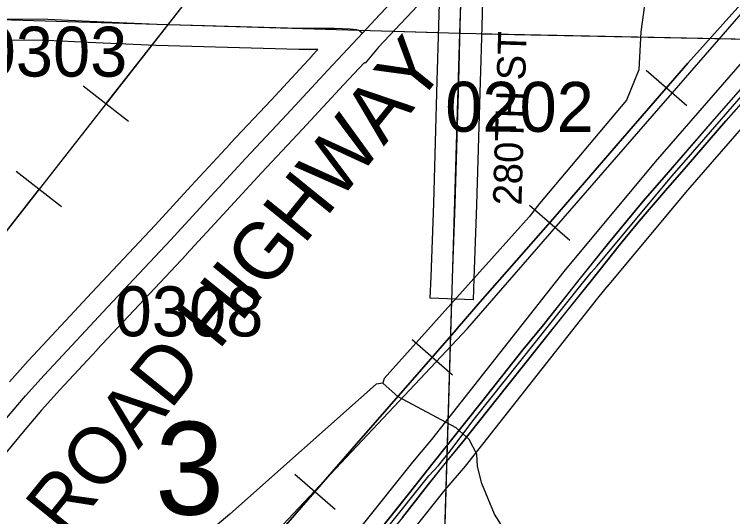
# Model space of a CAD drawing. Extents: x -132.8 to -73.3, y -60 to -26.
# Drawn here: x -112.286 to -111.28, y -39.334 to -38.63 of the extents above; entities that cross this region are included whole.
import ezdxf

# ---------------------------------------------------------------- set-up
doc = ezdxf.new("R2010")
doc.units = 0
for name, color, linetype in [('tdCoDivCarto', 7, 'Continuous'), ('tdCoHydroRiver', 7, 'Continuous'), ('tdCoInt', 7, 'Continuous'), ('tdCoIntCL', 7, 'Continuous'), ('tdCoIntRte', 7, 'Continuous'), ('tdCoPipe', 7, 'Continuous'), ('tdCoPrimary', 7, 'Continuous'), ('tdCoRRCL', 7, 'Continuous'), ('tdCoSecRdNmbr', 7, 'Continuous'), ('tdCoSecRdTxt', 7, 'Continuous'), ('tdCoSecRteBand', 7, 'Continuous'), ('tdCoSecRteCL', 7, 'Continuous'), ('tdCoSectLine', 7, 'Continuous'), ('tdCoSectLinePart', 7, 'Continuous'), ('tdCoSectNmbr', 7, 'Continuous'), ('tdCoSurfAsphalt', 7, 'Continuous'), ('tdCoSurfGravel', 7, 'Continuous'), ('tdCoTwpBndry', 7, 'Continuous'), ('tdCoTwpBndryShd', 7, 'Continuous')]:
    doc.layers.add(name, color=color, linetype=linetype)

msp = doc.modelspace()

# ---------------------------------------------------------------- linework, layer by layer
at = {"layer": 'tdCoDivCarto'}
for p, q in [((-111.2457, -38.708), (-111.3059, -38.7766)), ((-111.2893, -38.779), (-111.257, -38.7427)), ((-111.3059, -38.7766), (-111.3732, -38.8545)), ((-111.3448, -38.8436), (-111.2893, -38.779)), ((-111.3739, -38.8766), (-111.3448, -38.8436)), ((-111.3732, -38.8545), (-111.4058, -38.8917)), ((-111.4109, -38.9198), (-111.3739, -38.8766)), ((-111.4058, -38.8917), (-111.4541, -38.9504)), ((-111.4368, -38.9514), (-111.4109, -38.9198)), ((-111.4541, -38.9504), (-111.4955, -39.002)), ((-111.478, -39.0034), (-111.4368, -38.9514)), ((-111.4955, -39.002), (-111.5453, -39.0649)), ((-111.5138, -39.0475), (-111.478, -39.0034)), ((-111.5456, -39.0875), (-111.5138, -39.0475)), ((-111.5453, -39.0649), (-111.5742, -39.1001)), ((-111.5729, -39.1218), (-111.5456, -39.0875)), ((-111.5742, -39.1001), (-111.6319, -39.1734)), ((-111.6131, -39.1721), (-111.5729, -39.1218)), ((-111.6319, -39.1734), (-111.6997, -39.2582)), ((-111.6578, -39.2286), (-111.6131, -39.1721)), ((-111.6827, -39.2591), (-111.6578, -39.2286)), ((-111.6997, -39.2582), (-111.7328, -39.3001)), ((-111.7076, -39.2904), (-111.6827, -39.2591)), ((-111.7424, -39.3346), (-111.7076, -39.2904)), ((-111.7328, -39.3001), (-111.7966, -39.3798))]:
    msp.add_line(p, q, dxfattribs=at)
for points in [[(-110.8112, -38.2098), (-110.841, -38.2439), (-110.9108, -38.3236), (-110.9441, -38.3628), (-111.0186, -38.4476), (-111.0928, -38.5324), (-111.149, -38.5975), (-111.1994, -38.6545), (-111.2457, -38.708), (-111.3059, -38.7766), (-111.3732, -38.8545), (-111.4058, -38.8917), (-111.4541, -38.9504), (-111.4955, -39.002), (-111.5453, -39.0649), (-111.5742, -39.1001), (-111.6319, -39.1734), (-111.6997, -39.2582), (-111.7328, -39.3001), (-111.7966, -39.3798), (-111.846, -39.4422), (-111.896, -39.5051), (-111.9113, -39.5242)], [(-110.8112, -38.2098), (-110.841, -38.2439), (-110.9108, -38.3236), (-110.9441, -38.3628), (-111.0186, -38.4476), (-111.0928, -38.5324), (-111.149, -38.5975), (-111.1994, -38.6545), (-111.2457, -38.708), (-111.3059, -38.7766), (-111.3732, -38.8545), (-111.4058, -38.8917), (-111.4541, -38.9504), (-111.4955, -39.002), (-111.5453, -39.0649), (-111.5742, -39.1001), (-111.6319, -39.1734), (-111.6997, -39.2582), (-111.7328, -39.3001), (-111.7966, -39.3798), (-111.846, -39.4422), (-111.896, -39.5051), (-111.9113, -39.5242)], [(-110.8112, -38.2098), (-110.841, -38.2439), (-110.9108, -38.3236), (-110.9441, -38.3628), (-111.0186, -38.4476), (-111.0928, -38.5324), (-111.149, -38.5975), (-111.1994, -38.6545), (-111.2457, -38.708), (-111.3059, -38.7766), (-111.3732, -38.8545), (-111.4058, -38.8917), (-111.4541, -38.9504), (-111.4955, -39.002), (-111.5453, -39.0649), (-111.5742, -39.1001), (-111.6319, -39.1734), (-111.6997, -39.2582), (-111.7328, -39.3001), (-111.7966, -39.3798), (-111.846, -39.4422), (-111.896, -39.5051), (-111.9113, -39.5242)], [(-111.8808, -39.5088), (-111.8433, -39.4612), (-111.8024, -39.4095), (-111.7655, -39.3632), (-111.7424, -39.3346), (-111.7076, -39.2904), (-111.6827, -39.2591), (-111.6578, -39.2286), (-111.6131, -39.1721), (-111.5729, -39.1218), (-111.5456, -39.0875), (-111.5138, -39.0475), (-111.478, -39.0034), (-111.4368, -38.9514), (-111.4109, -38.9198), (-111.3739, -38.8766), (-111.3448, -38.8436), (-111.2893, -38.779), (-111.257, -38.7427)], [(-111.8808, -39.5088), (-111.8433, -39.4612), (-111.8024, -39.4095), (-111.7655, -39.3632), (-111.7424, -39.3346), (-111.7076, -39.2904), (-111.6827, -39.2591), (-111.6578, -39.2286), (-111.6131, -39.1721), (-111.5729, -39.1218), (-111.5456, -39.0875), (-111.5138, -39.0475), (-111.478, -39.0034), (-111.4368, -38.9514), (-111.4109, -38.9198), (-111.3739, -38.8766), (-111.3448, -38.8436), (-111.2893, -38.779), (-111.257, -38.7427)], [(-111.8808, -39.5088), (-111.8433, -39.4612), (-111.8024, -39.4095), (-111.7655, -39.3632), (-111.7424, -39.3346), (-111.7076, -39.2904), (-111.6827, -39.2591), (-111.6578, -39.2286), (-111.6131, -39.1721), (-111.5729, -39.1218), (-111.5456, -39.0875), (-111.5138, -39.0475), (-111.478, -39.0034), (-111.4368, -38.9514), (-111.4109, -38.9198), (-111.3739, -38.8766), (-111.3448, -38.8436), (-111.2893, -38.779), (-111.257, -38.7427)]]:
    msp.add_lwpolyline(points, dxfattribs=at)
at = {"layer": 'tdCoHydroRiver'}
for points in [[(-111.3915, -38.5283), (-111.4089, -38.6541), (-111.4118, -38.7076), (-111.4287, -38.7498), (-111.5507, -38.8949), (-111.5654, -38.9135), (-111.7684, -39.1402), (-111.7702, -39.1465)], [(-111.7702, -39.1465), (-111.7797, -39.1478), (-111.9847, -39.3303), (-112.0605, -39.3946), (-112.088, -39.4207), (-112.1397, -39.4651), (-112.2246, -39.5181), (-112.2713, -39.5548), (-112.288, -39.5875), (-112.3064, -39.6296), (-112.3101, -39.6516), (-112.3169, -39.6688)], [(-111.6017, -39.3495), (-111.6139, -39.3303), (-111.6317, -39.2872), (-111.6374, -39.2634), (-111.6386, -39.246), (-111.6491, -39.2253), (-111.6676, -39.209), (-111.7486, -39.1659), (-111.7702, -39.1465)]]:
    msp.add_lwpolyline(points, dxfattribs=at)
at = {"layer": 'tdCoInt'}
for points in [[(-112.6961, -40.9948), (-112.6456, -40.6013), (-112.6348, -40.5236), (-112.6219, -40.452), (-112.6045, -40.3998), (-112.5771, -40.3405), (-112.5486, -40.2908), (-112.4954, -40.222), (-112.4183, -40.1233), (-112.2396, -39.9004), (-112.0272, -39.6314), (-111.7284, -39.2571), (-111.7015, -39.2255), (-111.516, -38.99), (-111.3883, -38.8366), (-111.213, -38.6353), (-110.8149, -38.1799), (-110.6755, -38.0198), (-110.6411, -37.9792)], [(-112.6372, -41.0066), (-112.586, -40.6082), (-112.5756, -40.5335), (-112.5636, -40.4669), (-112.5486, -40.422), (-112.5237, -40.368), (-112.4986, -40.3243), (-112.4483, -40.2592), (-112.3713, -40.1606), (-112.1926, -39.9377), (-111.9798, -39.6683), (-111.6827, -39.296), (-111.6543, -39.2627), (-111.4693, -39.0277), (-111.4551, -39.0104), (-111.4556, -39.011), (-111.343, -38.876), (-111.1671, -38.6739), (-110.7695, -38.2191), (-110.6301, -38.0591), (-110.6124, -38.0382)]]:
    msp.add_lwpolyline(points, dxfattribs=at)
at = {"layer": 'tdCoIntCL'}
msp.add_lwpolyline([(-112.2161, -39.919), (-112.0035, -39.6499), (-111.9808, -39.6203), (-111.9694, -39.6055), (-111.907, -39.528), (-111.8874, -39.5038), (-111.7056, -39.2765), (-111.6922, -39.2618), (-111.6812, -39.2481), (-111.6779, -39.2441), (-111.6421, -39.1968), (-111.4926, -39.0088), (-111.4783, -38.9914), (-111.4702, -38.9821), (-111.3656, -38.8563), (-111.342, -38.8301), (-111.2069, -38.6739)], dxfattribs=at)
at = {"layer": 'tdCoIntRte'}
for points in [[(-111.2461, -38.708), (-111.3063, -38.7766), (-111.3736, -38.8545), (-111.4061, -38.8917), (-111.4545, -38.9504), (-111.4959, -39.002), (-111.5457, -39.0649), (-111.5746, -39.1001), (-111.6323, -39.1734), (-111.7001, -39.2582), (-111.7331, -39.3001), (-111.797, -39.3798), (-111.8463, -39.4422), (-111.8964, -39.5051), (-111.9117, -39.5242), (-111.9737, -39.6021), (-111.9909, -39.6237), (-112.0325, -39.6757), (-112.088, -39.7457), (-112.1408, -39.8126), (-112.1765, -39.857), (-112.2108, -39.9001)], [(-111.2461, -38.708), (-111.3063, -38.7766), (-111.3736, -38.8545), (-111.4061, -38.8917), (-111.4545, -38.9504), (-111.4959, -39.002), (-111.5457, -39.0649), (-111.5746, -39.1001), (-111.6323, -39.1734), (-111.7001, -39.2582), (-111.7331, -39.3001), (-111.797, -39.3798), (-111.8463, -39.4422), (-111.8964, -39.5051), (-111.9117, -39.5242), (-111.9737, -39.6021), (-111.9909, -39.6237), (-112.0325, -39.6757), (-112.088, -39.7457), (-112.1408, -39.8126), (-112.1765, -39.857), (-112.2108, -39.9001)], [(-111.7427, -39.3346), (-111.708, -39.2904), (-111.6831, -39.2591), (-111.6582, -39.2286), (-111.6135, -39.1721), (-111.5733, -39.1218), (-111.5459, -39.0875), (-111.5141, -39.0475), (-111.4784, -39.0034), (-111.4372, -38.9514), (-111.4113, -38.9198), (-111.3743, -38.8766), (-111.3452, -38.8436), (-111.2897, -38.779), (-111.2574, -38.7427)], [(-111.7427, -39.3346), (-111.708, -39.2904), (-111.6831, -39.2591), (-111.6582, -39.2286), (-111.6135, -39.1721), (-111.5733, -39.1218), (-111.5459, -39.0875), (-111.5141, -39.0475), (-111.4784, -39.0034), (-111.4372, -38.9514), (-111.4113, -38.9198), (-111.3743, -38.8766), (-111.3452, -38.8436), (-111.2897, -38.779), (-111.2574, -38.7427)]]:
    msp.add_lwpolyline(points, dxfattribs=at)
at = {"layer": 'tdCoPipe'}
for p, q in [((-112.1899, -38.7297), (-112.1264, -38.7794)), ((-112.2836, -38.8496), (-112.2202, -38.8992))]:
    msp.add_line(p, q, dxfattribs=at)
for points in [[(-105.9298, -34.3143), (-107.1376, -35.2896), (-107.2544, -35.627), (-107.4515, -35.8694), (-107.6165, -36.0032), (-108.1216, -36.1979), (-108.7003, -36.3613), (-109.2739, -36.4692), (-109.8232, -36.5657), (-110.2082, -36.7726), (-110.6565, -37.2465), (-111.3087, -37.897), (-111.6823, -38.2413), (-112.0402, -38.6037), (-112.4515, -39.1299), (-112.7238, -39.629), (-113.0831, -40.0649), (-113.3629, -40.3235), (-113.3604, -40.5063)], [(-111.9631, -38.5255), (-112.0402, -38.6037), (-112.1581, -38.7545)], [(-112.2518, -38.8744), (-112.4374, -39.1118)]]:
    msp.add_lwpolyline(points, dxfattribs=at)
at = {"layer": 'tdCoPrimary'}
for points in [[(-110.8112, -38.2098), (-110.841, -38.2439), (-110.9108, -38.3236), (-110.9441, -38.3628), (-111.0186, -38.4476), (-111.0928, -38.5324), (-111.149, -38.5975), (-111.1994, -38.6545), (-111.2457, -38.708), (-111.3059, -38.7766), (-111.3732, -38.8545), (-111.4058, -38.8917), (-111.4541, -38.9504), (-111.4955, -39.002), (-111.5453, -39.0649), (-111.5742, -39.1001), (-111.6319, -39.1734), (-111.6997, -39.2582), (-111.7328, -39.3001), (-111.7966, -39.3798), (-111.846, -39.4422), (-111.896, -39.5051), (-111.9113, -39.5242)], [(-110.8112, -38.2098), (-110.841, -38.2439), (-110.9108, -38.3236), (-110.9441, -38.3628), (-111.0186, -38.4476), (-111.0928, -38.5324), (-111.149, -38.5975), (-111.1994, -38.6545), (-111.2457, -38.708), (-111.3059, -38.7766), (-111.3732, -38.8545), (-111.4058, -38.8917), (-111.4541, -38.9504), (-111.4955, -39.002), (-111.5453, -39.0649), (-111.5742, -39.1001), (-111.6319, -39.1734), (-111.6997, -39.2582), (-111.7328, -39.3001), (-111.7966, -39.3798), (-111.846, -39.4422), (-111.896, -39.5051), (-111.9113, -39.5242)], [(-111.2457, -38.708), (-111.3059, -38.7766), (-111.3732, -38.8545), (-111.4058, -38.8917), (-111.4541, -38.9504), (-111.4955, -39.002), (-111.5453, -39.0649), (-111.5742, -39.1001), (-111.6319, -39.1734), (-111.6997, -39.2582), (-111.7328, -39.3001), (-111.7966, -39.3798), (-111.846, -39.4422), (-111.896, -39.5051), (-111.9113, -39.5242), (-111.9733, -39.6021), (-111.9905, -39.6237), (-112.0321, -39.6757), (-112.0876, -39.7457), (-112.1404, -39.8126), (-112.1762, -39.857), (-112.2104, -39.9001)], [(-111.8808, -39.5088), (-111.8433, -39.4612), (-111.8024, -39.4095), (-111.7655, -39.3632), (-111.7424, -39.3346), (-111.7076, -39.2904), (-111.6827, -39.2591), (-111.6578, -39.2286), (-111.6131, -39.1721), (-111.5729, -39.1218), (-111.5456, -39.0875), (-111.5138, -39.0475), (-111.478, -39.0034), (-111.4368, -38.9514), (-111.4109, -38.9198), (-111.3739, -38.8766), (-111.3448, -38.8436), (-111.2893, -38.779), (-111.257, -38.7427)], [(-111.8808, -39.5088), (-111.8433, -39.4612), (-111.8024, -39.4095), (-111.7655, -39.3632), (-111.7424, -39.3346), (-111.7076, -39.2904), (-111.6827, -39.2591), (-111.6578, -39.2286), (-111.6131, -39.1721), (-111.5729, -39.1218), (-111.5456, -39.0875), (-111.5138, -39.0475), (-111.478, -39.0034), (-111.4368, -38.9514), (-111.4109, -38.9198), (-111.3739, -38.8766), (-111.3448, -38.8436), (-111.2893, -38.779), (-111.257, -38.7427)], [(-111.7424, -39.3346), (-111.7076, -39.2904), (-111.6827, -39.2591), (-111.6578, -39.2286), (-111.6131, -39.1721), (-111.5729, -39.1218), (-111.5456, -39.0875), (-111.5138, -39.0475), (-111.478, -39.0034), (-111.4368, -38.9514), (-111.4109, -38.9198), (-111.3739, -38.8766), (-111.3448, -38.8436), (-111.2893, -38.779), (-111.257, -38.7427)]]:
    msp.add_lwpolyline(points, dxfattribs=at)
at = {"layer": 'tdCoRRCL'}
for p, q in [((-111.4012, -38.7082), (-111.3445, -38.7574)), ((-111.5648, -38.897), (-111.5084, -38.9464)), ((-111.7293, -39.0853), (-111.6728, -39.1347)), ((-111.8936, -39.274), (-111.8369, -39.3231))]:
    msp.add_line(p, q, dxfattribs=at)
for points in [[(-111.6514, -39.0702), (-111.1065, -38.4424), (-110.9334, -38.2197), (-110.4313, -37.4189)], [(-112.4639, -39.9866), (-112.3837, -39.8932), (-112.3075, -39.8065), (-112.2465, -39.7367), (-112.193, -39.6751), (-112.0856, -39.5514), (-112.0094, -39.4644), (-111.9278, -39.3709), (-111.8133, -39.2385), (-111.6677, -39.0719), (-111.6662, -39.0701), (-111.6338, -39.0326), (-111.5322, -38.9167), (-111.4343, -38.8036), (-111.3429, -38.6983), (-111.2484, -38.5923)], [(-111.2484, -38.5923), (-111.3429, -38.6983), (-111.4343, -38.8036), (-111.5322, -38.9167), (-111.6338, -39.0326), (-111.6662, -39.0701), (-111.6677, -39.0719), (-111.8133, -39.2385), (-111.9278, -39.3709), (-112.0094, -39.4644), (-112.0856, -39.5514), (-112.193, -39.6751), (-112.2465, -39.7367), (-112.3075, -39.8065), (-112.3837, -39.8932), (-112.4639, -39.9866)], [(-113.6984, -41.929), (-113.5583, -41.7021), (-113.5277, -41.6385), (-113.4944, -41.5723), (-113.2107, -41.2033), (-112.9691, -40.8941), (-112.9112, -40.7915), (-112.8361, -40.6325), (-112.7247, -40.3547), (-112.6029, -40.1591), (-112.1977, -39.6511), (-111.6514, -39.0702)]]:
    msp.add_lwpolyline(points, dxfattribs=at)
at = {"layer": 'tdCoSecRteBand'}
for points in [[(-111.6292, -38.5562), (-111.6317, -38.6469), (-111.6339, -38.7244), (-111.6339, -38.7244), (-111.6339, -38.7245), (-111.6391, -38.8968), (-111.6391, -38.8969), (-111.6391, -38.897), (-111.6428, -38.9999), (-111.6438, -39.0298), (-111.7038, -39.0277), (-111.7027, -38.9977), (-111.699, -38.895), (-111.6939, -38.7227), (-111.6917, -38.6452), (-111.69, -38.5835)], [(-111.7218, -38.6176), (-111.7531, -38.6511), (-111.7762, -38.6758), (-111.7948, -38.6982), (-111.7961, -38.6972), (-111.8253, -38.7285), (-111.8827, -38.7906), (-111.8828, -38.7906), (-111.8828, -38.7907), (-111.94, -38.8518), (-111.9944, -38.9106), (-112.0452, -38.9658), (-112.0453, -38.9659), (-112.0454, -38.9661), (-112.1339, -39.0605), (-112.1708, -39.1001), (-112.1708, -39.1002), (-112.1708, -39.1002), (-112.2227, -39.1557), (-112.2483, -39.1842), (-112.2742, -39.215), (-112.3048, -39.2523)], [(-112.2933, -39.1445), (-112.2671, -39.1154), (-112.2669, -39.1152), (-112.2667, -39.115), (-112.2147, -39.0592), (-112.1777, -39.0195), (-112.1777, -39.0195), (-112.1777, -39.0195), (-112.0892, -38.9251), (-112.0385, -38.87), (-112.0385, -38.87), (-112.0385, -38.8699), (-111.984, -38.811), (-111.9839, -38.8109), (-111.9839, -38.8109), (-111.9267, -38.7498), (-111.8693, -38.6877), (-111.8693, -38.6876), (-111.8692, -38.6876), (-111.8613, -38.6791), (-111.8871, -38.679), (-111.8875, -38.679), (-111.8878, -38.679), (-112.0876, -38.6733), (-112.0878, -38.6733), (-112.088, -38.6733), (-112.183, -38.6691), (-112.2403, -38.6666), (-112.3984, -38.6657)]]:
    msp.add_lwpolyline(points, dxfattribs=at)
at = {"layer": 'tdCoSecRteCL'}
for points in [[(-111.7987, -38.656), (-111.775, -38.6306), (-111.7437, -38.5971), (-111.6944, -38.5443), (-111.6684, -38.5165)], [(-111.6727, -38.9988), (-111.669, -38.8959), (-111.6639, -38.7236), (-111.6617, -38.6461), (-111.6592, -38.5551), (-111.6584, -38.5366), (-111.6589, -38.5297), (-111.6616, -38.5236), (-111.6684, -38.5165)], [(-112.6502, -38.7283), (-112.6436, -38.7271), (-112.6275, -38.7217), (-112.6145, -38.7153), (-112.6043, -38.7084), (-112.595, -38.6993), (-112.5876, -38.6894), (-112.5743, -38.663), (-112.5651, -38.6495), (-112.556, -38.6394), (-112.5489, -38.6337), (-112.541, -38.6312), (-112.523, -38.6307), (-112.3982, -38.6357), (-112.2396, -38.6366), (-112.1817, -38.6391), (-112.0867, -38.6433), (-111.887, -38.649), (-111.8386, -38.6492), (-111.8159, -38.6502), (-111.8073, -38.6512), (-111.8024, -38.6529), (-111.7987, -38.656)], [(-112.5538, -39.6055), (-112.5129, -39.5278), (-112.4904, -39.4851), (-112.4739, -39.4535), (-112.4602, -39.4289), (-112.4596, -39.4279), (-112.4456, -39.4049), (-112.4344, -39.3865), (-112.4169, -39.3586), (-112.3933, -39.3231), (-112.3718, -39.2918), (-112.3528, -39.2664), (-112.3284, -39.2338), (-112.2973, -39.1958), (-112.2709, -39.1645), (-112.2448, -39.1354), (-112.1928, -39.0797), (-112.1558, -39.04), (-112.0672, -38.9455), (-112.0164, -38.8903), (-111.9619, -38.8314), (-111.9047, -38.7702), (-111.8473, -38.7081), (-111.7987, -38.656)]]:
    msp.add_lwpolyline(points, dxfattribs=at)
at = {"layer": 'tdCoSectLine'}
for points in [[(-111.6624, -38.6563), (-111.6288, -37.6542)], [(-112.6515, -38.6269), (-111.6624, -38.6563)], [(-111.6913, -39.6262), (-111.6624, -38.6563)], [(-111.6624, -38.6563), (-110.664, -38.6765)]]:
    msp.add_lwpolyline(points, dxfattribs=at)
at = {"layer": 'tdCoSectLinePart'}
for points in [[(-111.7555, -38.6535), (-111.6926, -38.6554)], [(-111.6326, -38.6569), (-110.694, -38.6759)], [(-111.6851, -39.416), (-111.6735, -39.0288)]]:
    msp.add_lwpolyline(points, dxfattribs=at)
at = {"layer": 'tdCoSurfAsphalt'}
msp.add_lwpolyline([(-112.2973, -39.1958), (-112.2709, -39.1645), (-112.2448, -39.1354), (-112.1928, -39.0797), (-112.1558, -39.04), (-112.0672, -38.9455), (-112.0164, -38.8903), (-111.9619, -38.8314), (-111.9047, -38.7702), (-111.8473, -38.7081), (-111.7987, -38.656), (-111.775, -38.6306), (-111.7437, -38.5971)], dxfattribs=at)
at = {"layer": 'tdCoSurfGravel'}
for points in [[(-111.6617, -38.6461), (-111.6592, -38.5551), (-111.6584, -38.5366), (-111.6589, -38.5297), (-111.6616, -38.5236), (-111.6684, -38.5165)], [(-112.6502, -38.7283), (-112.6436, -38.7271), (-112.6275, -38.7217), (-112.6145, -38.7153), (-112.6043, -38.7084), (-112.595, -38.6993), (-112.5876, -38.6894), (-112.5743, -38.663), (-112.5651, -38.6495), (-112.556, -38.6394), (-112.5489, -38.6337), (-112.541, -38.6312), (-112.523, -38.6307), (-112.3982, -38.6357), (-112.2396, -38.6366), (-112.1817, -38.6391), (-112.0867, -38.6433), (-111.887, -38.649), (-111.8386, -38.6492), (-111.8159, -38.6502), (-111.8073, -38.6512), (-111.8024, -38.6529), (-111.7987, -38.656)], [(-111.6727, -38.9988), (-111.669, -38.8959), (-111.6639, -38.7236), (-111.6617, -38.6461)]]:
    msp.add_lwpolyline(points, dxfattribs=at)
at = {"layer": 'tdCoTwpBndry'}
for points in [[(-111.7557, -38.6535), (-111.6923, -38.6554)], [(-111.6324, -38.6569), (-111.2355, -38.6649)]]:
    msp.add_lwpolyline(points, dxfattribs=at)
at = {"layer": 'tdCoTwpBndryShd'}
msp.add_lwpolyline([(-126.1703, -38.2565), (-125.5659, -38.2681), (-125.0645, -38.2985), (-124.54, -38.3136), (-123.5648, -38.3346), (-122.551, -38.3574), (-121.5447, -38.3793), (-120.597, -38.4052), (-119.5966, -38.4368), (-118.5877, -38.4532), (-117.5929, -38.4873), (-116.5982, -38.514), (-115.6089, -38.5455), (-114.6483, -38.5749), (-113.6518, -38.6046), (-112.6515, -38.6269), (-111.6624, -38.6563), (-110.664, -38.6765), (-109.6688, -38.7038), (-108.7141, -38.7268), (-107.7131, -38.7538), (-106.7236, -38.7848), (-105.728, -38.8086)], dxfattribs=at)

# ---------------------------------------------------------------- texts
at = {"layer": 'tdCoSecRdNmbr'}
for s, rotation, p in [('0303', 359.9155, (-112.3364, -38.7168)), ('0202', 359.916, (-111.6829, -38.7942)), ('0308', 359.9152, (-112.1459, -39.0808))]:
    msp.add_text(s, height=0.07, rotation=rotation, dxfattribs=at).set_placement(p)
at = {"layer": 'tdCoSecRdTxt'}
for s, height, rotation, p in [('RAILROAD HIGHWAY', 0.08, 51.058, (-112.363, -39.5503)), ('280TH ST', 0.04, 88.255, (-111.5761, -38.898))]:
    msp.add_text(s, height=height, rotation=rotation, dxfattribs=at).set_placement(p)
at = {"layer": 'tdCoSectNmbr'}
msp.add_text('3', height=0.13, rotation=359.9155, dxfattribs=at).set_placement((-112.0893, -39.3307))

doc.saveas('drawing.dxf')
